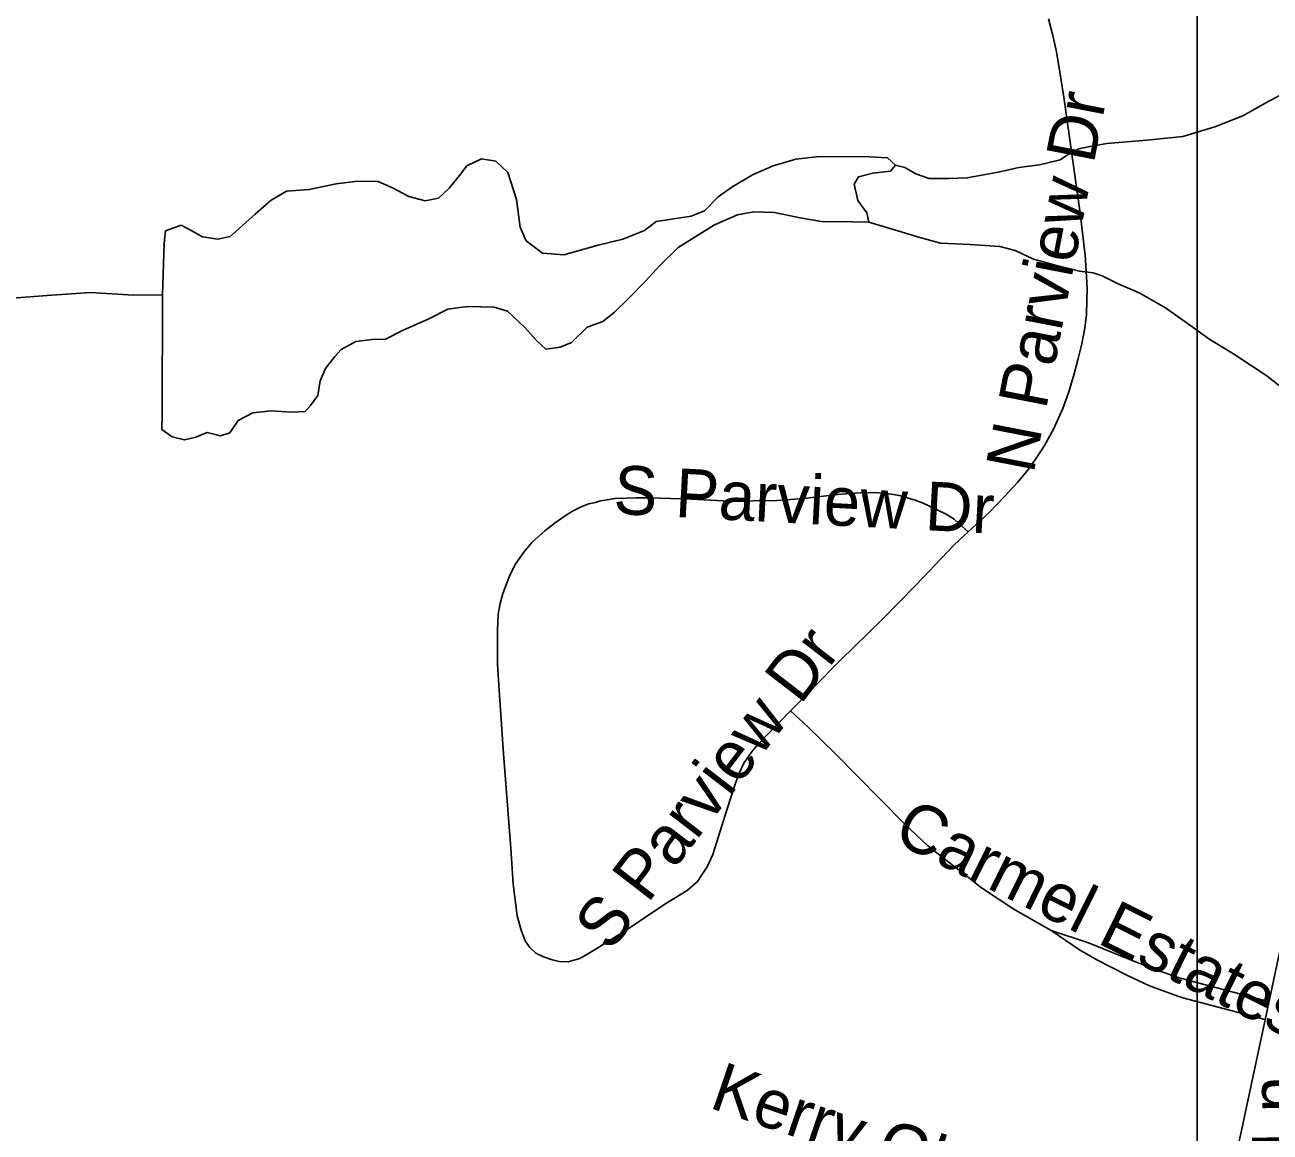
# Model space of a CAD drawing. Extents: x 1383679 to 1536984, y 460658 to 651027.
# Drawn here: x 1456286 to 1458710, y 494749 to 496903 of the extents above; entities that cross this region are included whole.
import ezdxf

# ---------------------------------------------------------------- set-up
doc = ezdxf.new("R2010")
doc.units = 0
for name, color, linetype in [('Exist Hydrographic Misc Water Feature', 7, 'Continuous'), ('Exist Road Non-System Type 51', 7, 'Continuous'), ('Exist Road Non-System Type 51 Label', 7, 'Continuous'), ('Exist Road Secondary Type 51 Attributed', 7, 'Continuous'), ('Map Preparation Inset Cut Line', 7, 'Continuous')]:
    doc.layers.add(name, color=color, linetype=linetype)

msp = doc.modelspace()

# ---------------------------------------------------------------- linework, layer by layer
at = {"layer": 'Exist Hydrographic Misc Water Feature'}
for points in [[(1459276.6, 496908.8), (1459210.2, 496892.1), (1459151.9, 496875.2), (1459075.6, 496862), (1459013.3, 496851.8), (1458933.2, 496841), (1458850.7, 496818.1), (1458808.4, 496805), (1458764.1, 496783.7), (1458707.5, 496754.5), (1458657, 496726), (1458602.4, 496704.9), (1458540.1, 496685.7), (1458470.1, 496678.8), (1458391.8, 496672.2), (1458355.7, 496665.6), (1458337.6, 496661.8)], [(1457980.9, 496630.5), (1457965.1, 496644.7), (1457919.2, 496647.3), (1457827, 496646.7), (1457786.9, 496641.7), (1457742.7, 496628.7), (1457702.4, 496611.4), (1457661.9, 496587.7), (1457635.6, 496568.5), (1457609.1, 496541.1), (1457582.8, 496531), (1457540.8, 496524.4), (1457514.6, 496520.9), (1457492.4, 496503.2), (1457450, 496486), (1457401.8, 496474.7), (1457335.4, 496455.5), (1457293.5, 496458.8), (1457261.9, 496483.3), (1457250.4, 496509.7), (1457243.3, 496563.2), (1457226.3, 496616.1), (1457202.7, 496637.9), (1457174.7, 496642.6), (1457146.4, 496629.2), (1457132.1, 496609.8), (1457111.7, 496585.6), (1457091.3, 496566.3), (1457065.2, 496561.1), (1457033.3, 496569.1), (1457001.7, 496586.2), (1456973.9, 496598.2), (1456933.9, 496599)], [(1458337.6, 496661.8), (1458317.4, 496651.6), (1458301.2, 496640.4), (1458261, 496630.6), (1458220.9, 496625.6), (1458180.7, 496616.6), (1458120.5, 496605.5), (1458084.5, 496604.6), (1458046.4, 496604.5), (1458020.6, 496613.2), (1457998.8, 496626), (1457980.9, 496630.5)], [(1457980.9, 496630.5), (1457970.7, 496618.4), (1457936.6, 496614.9), (1457908.4, 496607.3), (1457900.1, 496593.5), (1457907.6, 496561.4), (1457925.1, 496537.2), (1457928.8, 496519.1)], [(1456933.9, 496599), (1456891.8, 496594.1), (1456839.5, 496582.8), (1456795.4, 496579.7), (1456765.2, 496562.2), (1456734.5, 496534.9), (1456685.8, 496491.6), (1456661.6, 496486.3), (1456631.7, 496491), (1456609.9, 496503), (1456590.1, 496513.2), (1456559.9, 496502.3), (1456557.4, 496477.7), (1456553.6, 496377.7)], [(1457928.8, 496519.1), (1457896.8, 496519.7), (1457836.9, 496520.9), (1457794.9, 496527.5), (1457745.1, 496538.4), (1457705.1, 496539.2), (1457672.9, 496533.3), (1457628.5, 496514.4), (1457594.2, 496493), (1457557.7, 496469.9), (1457521.1, 496434.6), (1457492.5, 496403.1), (1457461.9, 496371.7), (1457433.4, 496343.6), (1457411.1, 496326), (1457380.8, 496315.1), (1457350.3, 496285.4), (1457328.1, 496276), (1457300, 496272.4), (1457282.3, 496288.4), (1457258.8, 496315.1), (1457225.4, 496346.2), (1457199.5, 496354), (1457147.5, 496355.1), (1457109.4, 496350.1), (1457071, 496330.4), (1457022.6, 496309.2), (1456988.2, 496291.8), (1456962.2, 496290.7), (1456930.2, 496287.2), (1456901.8, 496271.4), (1456889.6, 496257.7), (1456871.2, 496234.3), (1456860.7, 496210.7), (1456856.2, 496182.1), (1456841.8, 496162.7), (1456831.6, 496150.6), (1456805.5, 496149.5), (1456765.6, 496151.9), (1456729.5, 496148.5), (1456701.2, 496133.5), (1456684.8, 496109.2), (1456666.6, 496103.8), (1456640.7, 496110.1)], [(1457928.8, 496519.1), (1457978.5, 496504.1), (1458028.3, 496489.2), (1458068.2, 496478.5), (1458126.1, 496475.7), (1458184.1, 496472.1), (1458213.9, 496464.1), (1458249.6, 496447), (1458289.4, 496436.3), (1458339.2, 496423.8), (1458365.2, 496420.8)], [(1458365.2, 496420.8), (1458383.1, 496414.7), (1458413, 496400.2), (1458456.5, 496381.3), (1458506, 496352.4), (1458555.4, 496317.8), (1458590.9, 496292.4), (1458640.5, 496261.9), (1458703.7, 496220.4), (1458770.8, 496167.3)], [(1456553.6, 496377.7), (1456497.6, 496377.2), (1456413.7, 496382.2), (1456329.5, 496376.5), (1456261.4, 496371.3), (1456215.3, 496366.5), (1456171.2, 496363.3)], [(1456640.7, 496110.1), (1456618.5, 496100.7), (1456596.5, 496095.4), (1456572.5, 496101.6), (1456552.8, 496116), (1456553.3, 496142.2), (1456553.6, 496377.7)]]:
    msp.add_lwpolyline(points, dxfattribs=at)
at = {"layer": 'Exist Road Non-System Type 51'}
for points in [[(1458278.8, 496915.3), (1458287.2, 496882.6), (1458293.9, 496850.5), (1458300.8, 496811), (1458308.7, 496762.4), (1458340.1, 496537), (1458349.7, 496454.3), (1458352.7, 496413.7), (1458353.6, 496388.9), (1458353.4, 496367.5), (1458352.8, 496339.4), (1458349, 496313.2), (1458343.2, 496282.8), (1458336.5, 496254.3), (1458328.3, 496224), (1458318, 496189.1), (1458306.7, 496156.6), (1458288.2, 496116.8), (1458270.9, 496085), (1458256.7, 496062.6), (1458239.8, 496038.6), (1458218.6, 496013.4), (1458192.7, 495985.5), (1458162.8, 495954.6), (1458122.1, 495916.5)], [(1458122.1, 495916.5), (1458103.9, 495933.1), (1458094.7, 495941.6), (1458079.4, 495950.8), (1458059.4, 495960.8), (1458034.5, 495972.2), (1458019.2, 495978), (1458014.7, 495979.6), (1457991.1, 495986.5), (1457973, 495989.9), (1457957.1, 495992.1), (1457940, 495993), (1457911.9, 495992.5), (1457867.6, 495989.2), (1457802.2, 495981.6), (1457749.5, 495977.7), (1457657.7, 495976.1), (1457583.7, 495980.1), (1457522, 495982.3), (1457494.4, 495983.1), (1457475.6, 495982.7), (1457457.1, 495982), (1457434.4, 495981.3), (1457419.5, 495979), (1457406.4, 495976.7), (1457396.5, 495974), (1457384, 495971.2), (1457370.2, 495966.2), (1457352.2, 495956.9), (1457337.6, 495947.7), (1457318, 495934.4), (1457298, 495918.9), (1457273.2, 495896.7), (1457257.5, 495877), (1457241.8, 495854.8), (1457230.8, 495833.9), (1457223.3, 495815.8), (1457216.5, 495796.5), (1457210.4, 495774.4), (1457207.6, 495756.3), (1457205.7, 495724.4), (1457206.2, 495658.9), (1457209.4, 495608.8), (1457217.5, 495484.5), (1457225.9, 495376.2), (1457232, 495301.2), (1457236.2, 495231.3), (1457244.6, 495169.4), (1457252.5, 495139.8), (1457260, 495121.1), (1457269.2, 495107.8), (1457280.9, 495096.9), (1457295.8, 495089.4), (1457310.7, 495084.4), (1457326.1, 495080.6), (1457343.6, 495080.2), (1457366.4, 495086.5), (1457396.1, 495104.1), (1457458.7, 495142.8), (1457532, 495192), (1457575, 495219), (1457595.1, 495236.3), (1457604, 495249.3), (1457614.3, 495265), (1457625.1, 495288.8), (1457636.5, 495323.8), (1457649.2, 495365.4), (1457659.4, 495398), (1457669.4, 495427.5), (1457677.1, 495448.6), (1457685.7, 495466.2), (1457700.3, 495487.6), (1457713.4, 495503.5), (1457776.2, 495568.1)], [(1458122.1, 495916.5), (1458095.1, 495891.3), (1458021.2, 495813.4), (1457954.9, 495745.9), (1457873.8, 495666.9), (1457821.4, 495613.9), (1457780.9, 495573), (1457776.2, 495568.1)], [(1458283.7, 495140.6), (1458255.1, 495156.8), (1458211.2, 495182.1), (1458151.9, 495221.3), (1458145.3, 495226), (1458116.1, 495248.9), (1458085.1, 495273.1), (1458043.2, 495306), (1458000.8, 495345.9), (1457950.9, 495396.4), (1457864, 495484.9), (1457810.3, 495537.3), (1457776.2, 495568.1)], [(1458707.1, 495002.4), (1458540.1, 495046.6), (1458536.7, 495047.6), (1458488.3, 495064.3), (1458444.6, 495081.4), (1458356.5, 495116.6), (1458283.7, 495140.6)], [(1458283.7, 495140.6), (1458338.9, 495103.4), (1458372.5, 495083.9), (1458431.2, 495054), (1458475.2, 495033.3), (1458530.3, 495012.9), (1458540.1, 495009.9), (1458699.8, 494967.4)]]:
    msp.add_lwpolyline(points, dxfattribs=at)
at = {"layer": 'Exist Road Secondary Type 51 Attributed'}
msp.add_lwpolyline([(1459140.7, 497066), (1458910.2, 495967), (1458843.2, 495637.4), (1458763.3, 495261.4), (1458662.9, 494791.1), (1458496.1, 494011.2), (1458382.4, 493482.1), (1458265.8, 492916.4), (1458152.8, 492354.9), (1458139.2, 492294.8), (1458041.8, 491836.3), (1458034.4, 491808.6), (1458010.6, 491737.8)], dxfattribs=at)
at = {"layer": 'Map Preparation Inset Cut Line'}
for points in [[(1446195.4, 477316), (1383679.3, 477316), (1383679.3, 520758.2), (1458567.8, 520758.2), (1458567.8, 493672.2), (1446195.4, 493672.2), (1446195.4, 477316)], [(1446195.4, 477316), (1480703, 477316), (1498974.3, 494868.2), (1521133.6, 516155.5), (1521133.6, 520758.2), (1458567.8, 520758.2), (1458567.8, 493672.2), (1446195.4, 493672.2), (1446195.4, 477316)]]:
    msp.add_lwpolyline(points, dxfattribs=at)

# ---------------------------------------------------------------- texts
at = {"layer": 'Exist Road Non-System Type 51 Label'}
for s, rotation, p in [('N Parview Dr', 79.0123, (1458249.4, 496028.1)), ('S Parview Dr', 356.988, (1457430.4, 495952)), ('S Parview Dr', 52.4321, (1457425.2, 495097)), ('Carmel Estates Rd', 333.5155, (1457972.8, 495315.8)), ('Kerry Glen Ln', 341.1121, (1457615.9, 494796.6)), ('Hunt Stand Ln', 91.2671, (1458784.7, 494046.5))]:
    msp.add_text(s, height=95, rotation=rotation, dxfattribs=at).set_placement(p)

doc.saveas('drawing.dxf')
